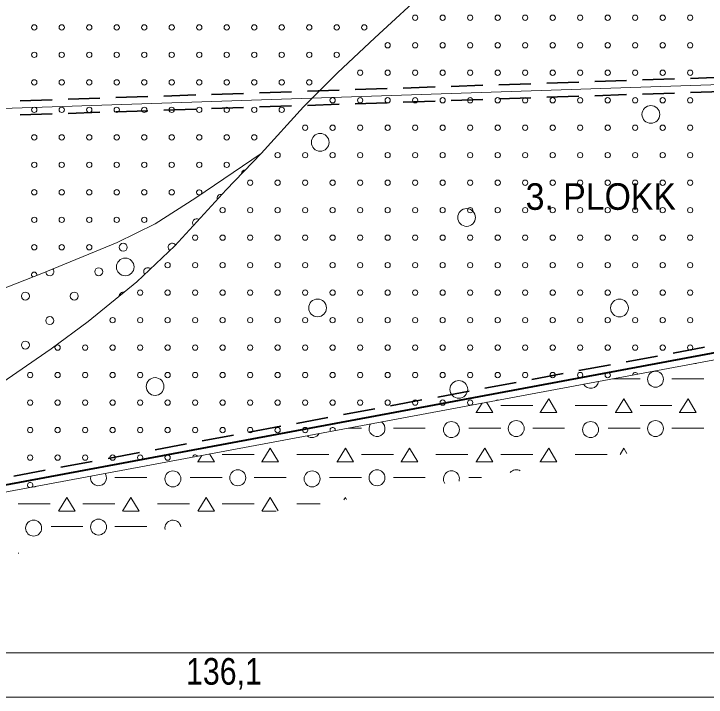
# Model space of a CAD drawing. Extents: x 640121 to 640955, y 6441885 to 6442246.
# Drawn here: x 640693.8 to 640771.8, y 6442062.2 to 6442139.2 of the extents above; entities that cross this region are included whole.
import ezdxf
from ezdxf.enums import TextEntityAlignment as Align

# ---------------------------------------------------------------- set-up
doc = ezdxf.new("R2010")
doc.units = 0
doc.header["$LTSCALE"] = 1.2
doc.linetypes.add('MEDIUM_DASHED', pattern=[4.5, 3, -1.5])
for name, color, linetype, lineweight in [('30', 7, 'Continuous', 13), ('31', 7, 'Continuous', 13), ('34', 7, 'Continuous', 25), ('35', 7, 'Continuous', 35), ('42', 7, 'Continuous', 13), ('43', 7, 'Continuous', 13), ('46', 7, 'Continuous', 13), ('47', 7, 'Continuous', 13)]:
    doc.layers.add(name, color=color, linetype=linetype, lineweight=lineweight)

msp = doc.modelspace()

# ---------------------------------------------------------------- linework, layer by layer
at = {"layer": '30'}
msp.add_line((640607.02, 6442062.16), (640933.07, 6442062.16), dxfattribs=at)
msp.add_lwpolyline([(640607.02, 6442062.16), (640607.02, 6442067.16), (640933.07, 6442067.16)], dxfattribs=at)
at = {"layer": '31'}
for points in [[(640768.87, 6442162.69), (640757.51, 6442156.14), (640750.7, 6442151.38), (640740.57, 6442142.18), (640734.45, 6442136.52), (640730.23, 6442132.58), (640726.39, 6442128.73), (640721.62, 6442123.48), (640717.7, 6442119.38), (640711.91, 6442113.06), (640707.64, 6442108.99), (640702.12, 6442104.54), (640697.95, 6442101.43), (640691.86, 6442097.28), (640685.68, 6442093.53), (640680.63, 6442090.4), (640672.14, 6442085.32), (640667.54, 6442082.46), (640661.43, 6442079.43)], [(640635.03, 6442075.9), (640649.8, 6442077.26), (640785.83, 6442102.65), (640874.62, 6442120.89), (640920.62, 6442127.04), (640933.07, 6442127.28)], [(640635.03, 6442096.66), (640649.21, 6442097.12), (640655.12, 6442097.54), (640659.54, 6442098.09), (640665.24, 6442099.34), (640676.43, 6442102.37), (640682.2, 6442104.09), (640686.61, 6442105.93), (640696.91, 6442109.95), (640705.39, 6442113.44), (640709.68, 6442115.54), (640714.26, 6442118.46), (640721.62, 6442123.48)]]:
    msp.add_lwpolyline(points, dxfattribs=at)
at = {"layer": '34', "lineweight": 13}
msp.add_lwpolyline([(640635.03, 6442126.63), (640785.8, 6442131.67), (640874.6, 6442135.86), (640933.07, 6442137.4)], dxfattribs=at)
at = {"layer": '35', "linetype": 'MEDIUM_DASHED'}
for points in [[(640651.29, 6442127.97), (640785.76, 6442132.47), (640872.99, 6442136.59)], [(640651.29, 6442126.37), (640785.83, 6442130.88), (640872.99, 6442134.99)], [(640651.29, 6442079.17), (640785.52, 6442104.22), (640872.99, 6442122.19)]]:
    msp.add_lwpolyline(points, dxfattribs=at)
at = {"layer": '35', "lineweight": 40}
msp.add_lwpolyline([(640650.49, 6442078.2), (640785.68, 6442103.44), (640873.79, 6442121.54)], dxfattribs=at)
at = {"layer": '42'}
for centre in [(640706.085, 6442112.901), (640703.328, 6442110.143), (640695.055, 6442107.385), (640700.57, 6442107.385), (640697.812, 6442104.627), (640695.055, 6442101.87)]:
    msp.add_circle(centre, 0.45, dxfattribs=at)
for centre, start, end in [((640719.874, 6442121.174), 94.15736, 178.41409), ((640717.116, 6442118.416), 77.19199, 197.78618), ((640714.359, 6442115.658), 54.33024, 220.64793), ((640711.601, 6442112.901), 32.58106, 235.71569), ((640697.812, 6442110.143), 180.35483, 44.38505), ((640708.843, 6442110.143), 43.24065, 224.0987), ((640706.085, 6442107.385), 76.22924, 181.52461)]:
    msp.add_arc(centre, 0.45, start, end, dxfattribs=at)
at = {"layer": '43'}
for centre in [(640738.994, 6442138.781), (640742.094, 6442138.781), (640745.194, 6442138.781), (640748.294, 6442138.781), (640751.394, 6442138.781), (640754.494, 6442138.781), (640757.594, 6442138.781), (640760.694, 6442138.781), (640763.794, 6442138.781), (640766.894, 6442138.781), (640769.994, 6442138.781), (640696.057, 6442137.695), (640699.157, 6442137.695), (640702.257, 6442137.695), (640705.357, 6442137.695), (640708.457, 6442137.695), (640711.557, 6442137.695), (640714.657, 6442137.695), (640717.757, 6442137.695), (640720.857, 6442137.695), (640723.957, 6442137.695), (640727.057, 6442137.695), (640730.157, 6442137.695), (640733.257, 6442137.695), (640735.894, 6442135.681), (640738.994, 6442135.681), (640742.094, 6442135.681), (640745.194, 6442135.681), (640748.294, 6442135.681), (640751.394, 6442135.681), (640754.494, 6442135.681), (640757.594, 6442135.681), (640760.694, 6442135.681), (640763.794, 6442135.681), (640766.894, 6442135.681), (640769.994, 6442135.681), (640696.057, 6442134.595), (640699.157, 6442134.595), (640702.257, 6442134.595), (640705.357, 6442134.595), (640708.457, 6442134.595), (640711.557, 6442134.595), (640714.657, 6442134.595), (640717.757, 6442134.595), (640720.857, 6442134.595), (640723.957, 6442134.595), (640727.057, 6442134.595), (640730.157, 6442134.595), (640732.794, 6442132.581), (640735.894, 6442132.581), (640738.994, 6442132.581), (640742.094, 6442132.581), (640745.194, 6442132.581), (640748.294, 6442132.581), (640751.394, 6442132.581), (640754.494, 6442132.581), (640757.594, 6442132.581), (640760.694, 6442132.581), (640763.794, 6442132.581), (640766.894, 6442132.581), (640769.994, 6442132.581), (640696.057, 6442131.495), (640699.157, 6442131.495), (640702.257, 6442131.495), (640705.357, 6442131.495), (640708.457, 6442131.495), (640711.557, 6442131.495), (640714.657, 6442131.495), (640717.757, 6442131.495), (640720.857, 6442131.495), (640723.957, 6442131.495), (640727.057, 6442131.495), (640729.694, 6442129.481), (640732.794, 6442129.481), (640735.894, 6442129.481), (640738.994, 6442129.481), (640742.094, 6442129.481), (640745.194, 6442129.481), (640748.294, 6442129.481), (640751.394, 6442129.481), (640754.494, 6442129.481), (640757.594, 6442129.481), (640760.694, 6442129.481), (640763.794, 6442129.481), (640766.894, 6442129.481), (640769.994, 6442129.481), (640696.057, 6442128.395), (640699.157, 6442128.395), (640702.257, 6442128.395), (640705.357, 6442128.395), (640708.457, 6442128.395), (640711.557, 6442128.395), (640714.657, 6442128.395), (640717.757, 6442128.395), (640720.857, 6442128.395), (640723.957, 6442128.395), (640726.594, 6442126.381), (640729.694, 6442126.381), (640732.794, 6442126.381), (640735.894, 6442126.381), (640738.994, 6442126.381), (640742.094, 6442126.381), (640745.194, 6442126.381), (640748.294, 6442126.381), (640751.394, 6442126.381), (640754.494, 6442126.381), (640757.594, 6442126.381), (640760.694, 6442126.381), (640763.794, 6442126.381), (640766.894, 6442126.381), (640769.994, 6442126.381), (640696.057, 6442125.295), (640699.157, 6442125.295), (640702.257, 6442125.295), (640705.357, 6442125.295), (640708.457, 6442125.295), (640711.557, 6442125.295), (640714.657, 6442125.295), (640717.757, 6442125.295), (640720.857, 6442125.295), (640723.494, 6442123.281), (640726.594, 6442123.281), (640729.694, 6442123.281), (640732.794, 6442123.281), (640735.894, 6442123.281), (640738.994, 6442123.281), (640742.094, 6442123.281), (640745.194, 6442123.281), (640748.294, 6442123.281), (640751.394, 6442123.281), (640754.494, 6442123.281), (640757.594, 6442123.281), (640760.694, 6442123.281), (640763.794, 6442123.281), (640766.894, 6442123.281), (640769.994, 6442123.281), (640696.057, 6442122.195), (640699.157, 6442122.195), (640702.257, 6442122.195), (640705.357, 6442122.195), (640708.457, 6442122.195), (640711.557, 6442122.195), (640714.657, 6442122.195), (640717.757, 6442122.195), (640720.394, 6442120.181), (640723.494, 6442120.181), (640726.594, 6442120.181), (640729.694, 6442120.181), (640732.794, 6442120.181), (640735.894, 6442120.181), (640738.994, 6442120.181), (640742.094, 6442120.181), (640745.194, 6442120.181), (640748.294, 6442120.181), (640751.394, 6442120.181), (640754.494, 6442120.181), (640757.594, 6442120.181), (640760.694, 6442120.181), (640763.794, 6442120.181), (640766.894, 6442120.181), (640769.994, 6442120.181), (640696.057, 6442119.095), (640699.157, 6442119.095), (640702.257, 6442119.095), (640705.357, 6442119.095), (640708.457, 6442119.095), (640711.557, 6442119.095), (640717.294, 6442117.081), (640720.394, 6442117.081), (640723.494, 6442117.081), (640726.594, 6442117.081), (640729.694, 6442117.081), (640732.794, 6442117.081), (640735.894, 6442117.081), (640738.994, 6442117.081), (640742.094, 6442117.081), (640745.194, 6442117.081), (640748.294, 6442117.081), (640751.394, 6442117.081), (640754.494, 6442117.081), (640757.594, 6442117.081), (640760.694, 6442117.081), (640763.794, 6442117.081), (640766.894, 6442117.081), (640769.994, 6442117.081), (640696.057, 6442115.995), (640699.157, 6442115.995), (640702.257, 6442115.995), (640705.357, 6442115.995), (640708.457, 6442115.995), (640714.194, 6442113.981), (640717.294, 6442113.981), (640720.394, 6442113.981), (640723.494, 6442113.981), (640726.594, 6442113.981), (640729.694, 6442113.981), (640732.794, 6442113.981), (640735.894, 6442113.981), (640738.994, 6442113.981), (640742.094, 6442113.981), (640745.194, 6442113.981), (640748.294, 6442113.981), (640751.394, 6442113.981), (640754.494, 6442113.981), (640757.594, 6442113.981), (640760.694, 6442113.981), (640763.794, 6442113.981), (640766.894, 6442113.981), (640769.994, 6442113.981), (640696.057, 6442112.895), (640699.157, 6442112.895), (640702.257, 6442112.895), (640711.094, 6442110.881), (640714.194, 6442110.881), (640717.294, 6442110.881), (640720.394, 6442110.881), (640723.494, 6442110.881), (640726.594, 6442110.881), (640729.694, 6442110.881), (640732.794, 6442110.881), (640735.894, 6442110.881), (640738.994, 6442110.881), (640742.094, 6442110.881), (640745.194, 6442110.881), (640748.294, 6442110.881), (640751.394, 6442110.881), (640754.494, 6442110.881), (640757.594, 6442110.881), (640760.694, 6442110.881), (640763.794, 6442110.881), (640766.894, 6442110.881), (640769.994, 6442110.881), (640707.994, 6442107.781), (640711.094, 6442107.781), (640714.194, 6442107.781), (640717.294, 6442107.781), (640720.394, 6442107.781), (640723.494, 6442107.781), (640726.594, 6442107.781), (640729.694, 6442107.781), (640732.794, 6442107.781), (640735.894, 6442107.781), (640738.994, 6442107.781), (640742.094, 6442107.781), (640745.194, 6442107.781), (640748.294, 6442107.781), (640751.394, 6442107.781), (640754.494, 6442107.781), (640757.594, 6442107.781), (640760.694, 6442107.781), (640763.794, 6442107.781), (640766.894, 6442107.781), (640769.994, 6442107.781), (640704.894, 6442104.681), (640707.994, 6442104.681), (640711.094, 6442104.681), (640714.194, 6442104.681), (640717.294, 6442104.681), (640720.394, 6442104.681), (640723.494, 6442104.681), (640726.594, 6442104.681), (640729.694, 6442104.681), (640732.794, 6442104.681), (640735.894, 6442104.681), (640738.994, 6442104.681), (640742.094, 6442104.681), (640745.194, 6442104.681), (640748.294, 6442104.681), (640751.394, 6442104.681), (640754.494, 6442104.681), (640757.594, 6442104.681), (640760.694, 6442104.681), (640763.794, 6442104.681), (640766.894, 6442104.681), (640769.994, 6442104.681), (640698.694, 6442101.581), (640701.794, 6442101.581), (640704.894, 6442101.581), (640707.994, 6442101.581), (640711.094, 6442101.581), (640714.194, 6442101.581), (640717.294, 6442101.581), (640720.394, 6442101.581), (640723.494, 6442101.581), (640726.594, 6442101.581), (640729.694, 6442101.581), (640732.794, 6442101.581), (640735.894, 6442101.581), (640738.994, 6442101.581), (640742.094, 6442101.581), (640745.194, 6442101.581), (640748.294, 6442101.581), (640751.394, 6442101.581), (640754.494, 6442101.581), (640757.594, 6442101.581), (640760.694, 6442101.581), (640763.794, 6442101.581), (640766.894, 6442101.581), (640769.994, 6442101.581), (640695.594, 6442098.481), (640698.694, 6442098.481), (640701.794, 6442098.481), (640704.894, 6442098.481), (640707.994, 6442098.481), (640711.094, 6442098.481), (640714.194, 6442098.481), (640717.294, 6442098.481), (640720.394, 6442098.481), (640723.494, 6442098.481), (640726.594, 6442098.481), (640729.694, 6442098.481), (640732.794, 6442098.481), (640735.894, 6442098.481), (640738.994, 6442098.481), (640742.094, 6442098.481), (640745.194, 6442098.481), (640748.294, 6442098.481), (640751.394, 6442098.481), (640754.494, 6442098.481), (640757.594, 6442098.481), (640760.694, 6442098.481), (640695.594, 6442095.381), (640698.694, 6442095.381), (640701.794, 6442095.381), (640704.894, 6442095.381), (640707.994, 6442095.381), (640711.094, 6442095.381), (640714.194, 6442095.381), (640717.294, 6442095.381), (640720.394, 6442095.381), (640723.494, 6442095.381), (640726.594, 6442095.381), (640729.694, 6442095.381), (640732.794, 6442095.381), (640735.894, 6442095.381), (640738.994, 6442095.381), (640742.094, 6442095.381), (640745.194, 6442095.381), (640695.594, 6442092.281), (640698.694, 6442092.281), (640701.794, 6442092.281), (640704.894, 6442092.281), (640707.994, 6442092.281), (640711.094, 6442092.281), (640714.194, 6442092.281), (640717.294, 6442092.281), (640720.394, 6442092.281), (640723.494, 6442092.281), (640726.594, 6442092.281), (640695.594, 6442089.181), (640698.694, 6442089.181), (640701.794, 6442089.181), (640704.894, 6442089.181), (640707.994, 6442089.181), (640711.094, 6442089.181)]:
    msp.add_circle(centre, 0.3, dxfattribs=at)
for centre, start, end in [((640714.657, 6442119.095), 313.00928, 295.56355), ((640696.057, 6442109.795), 348.62306, 234.01748), ((640763.794, 6442098.481), 21.77458, 179.3727), ((640748.294, 6442095.381), 71.18792, 129.95936), ((640729.694, 6442092.281), 350.22478, 210.92251), ((640714.194, 6442089.181), 29.80298, 171.34429), ((640695.594, 6442086.081), 307.73539, 253.41188)]:
    msp.add_arc(centre, 0.3, start, end, dxfattribs=at)
at = {"layer": '46'}
for p, q in [((640764.34, 6442098.06), (640761.23, 6442098.06)), ((640771.53, 6442098.06), (640767.93, 6442098.06)), ((640752.24, 6442095.06), (640748.64, 6442095.06)), ((640760.64, 6442095.07), (640757.04, 6442095.07)), ((640767.94, 6442095.06), (640764.34, 6442095.06)), ((640732.94, 6442092.51), (640731.47, 6442092.51)), ((640740.14, 6442092.5), (640736.54, 6442092.5)), ((640748.64, 6442092.51), (640745.04, 6442092.51)), ((640755.84, 6442092.5), (640752.24, 6442092.5)), ((640764.34, 6442092.51), (640760.74, 6442092.51)), ((640771.53, 6442092.5), (640767.93, 6442092.5)), ((640720.85, 6442089.51), (640717.25, 6442089.51)), ((640729.25, 6442089.51), (640725.65, 6442089.51)), ((640736.54, 6442089.51), (640732.94, 6442089.51)), ((640744.94, 6442089.51), (640741.34, 6442089.51)), ((640752.24, 6442089.51), (640748.64, 6442089.51)), ((640760.64, 6442089.51), (640757.04, 6442089.51)), ((640708.75, 6442086.95), (640705.15, 6442086.95)), ((640717.25, 6442086.95), (640713.65, 6442086.95)), ((640724.45, 6442086.95), (640720.85, 6442086.95)), ((640732.94, 6442086.95), (640729.34, 6442086.95)), ((640740.14, 6442086.95), (640736.54, 6442086.95)), ((640746.46, 6442086.95), (640745.04, 6442086.95)), ((640697.86, 6442083.96), (640694.26, 6442083.96)), ((640705.15, 6442083.95), (640701.55, 6442083.95)), ((640713.55, 6442083.96), (640709.95, 6442083.96)), ((640720.85, 6442083.95), (640717.25, 6442083.95)), ((640728.27, 6442083.96), (640725.65, 6442083.96)), ((640723.31, 6442083.14), (640721.79, 6442083.15)), ((640701.55, 6442081.4), (640697.95, 6442081.4)), ((640708.75, 6442081.39), (640705.15, 6442081.39)), ((640694.32, 6442078.4), (640694.26, 6442078.4))]:
    msp.add_line(p, q, dxfattribs=at)
for points in [[(640770.66, 6442099.82), (640770.68, 6442099.8), (640770.55, 6442099.8)], [(640745.88, 6442094.23), (640745.88, 6442094.26), (640746.54, 6442095.32)], [(640747.05, 6442095.42), (640747.76, 6442094.25), (640745.96, 6442094.26)], [(640753.1, 6442094.23), (640753.1, 6442094.26), (640754.05, 6442095.79), (640754.98, 6442094.25), (640753.18, 6442094.26)], [(640761.57, 6442094.23), (640761.58, 6442094.26), (640762.52, 6442095.79), (640763.45, 6442094.25), (640761.65, 6442094.26)], [(640768.8, 6442094.23), (640768.8, 6442094.26), (640769.75, 6442095.79), (640770.68, 6442094.25), (640768.88, 6442094.26)], [(640721.71, 6442088.68), (640721.71, 6442088.7), (640722.66, 6442090.23), (640723.59, 6442088.69), (640721.79, 6442088.7)], [(640730.18, 6442088.68), (640730.19, 6442088.7), (640731.13, 6442090.23), (640732.06, 6442088.69), (640730.26, 6442088.7)], [(640737.4, 6442088.68), (640737.41, 6442088.7), (640738.36, 6442090.23), (640739.29, 6442088.69), (640737.49, 6442088.7)], [(640745.88, 6442088.68), (640745.88, 6442088.7), (640746.83, 6442090.23), (640747.76, 6442088.69), (640745.96, 6442088.7)], [(640753.1, 6442088.68), (640753.1, 6442088.7), (640754.05, 6442090.23), (640754.98, 6442088.69), (640753.18, 6442088.7)], [(640762.09, 6442089.52), (640762.52, 6442090.23), (640762.87, 6442089.65)], [(640714.49, 6442088.68), (640714.49, 6442088.7), (640714.94, 6442089.42)], [(640715.83, 6442089.59), (640716.37, 6442088.69), (640714.57, 6442088.7)], [(640698.79, 6442083.12), (640698.8, 6442083.15), (640699.74, 6442084.68), (640700.67, 6442083.14), (640698.87, 6442083.15)], [(640706.01, 6442083.12), (640706.02, 6442083.15), (640706.96, 6442084.68), (640707.9, 6442083.14), (640706.1, 6442083.15)], [(640714.49, 6442083.12), (640714.49, 6442083.15), (640715.44, 6442084.68), (640716.37, 6442083.14), (640714.57, 6442083.15)], [(640721.71, 6442083.12), (640721.71, 6442083.15), (640722.66, 6442084.68), (640723.56, 6442083.18)], [(640730.96, 6442084.4), (640731.13, 6442084.68), (640731.27, 6442084.45)]]:
    msp.add_lwpolyline(points, dxfattribs=at)
for centre in [(640766.083, 6442098.01), (640743.075, 6442092.333), (640750.388, 6442092.455), (640758.77, 6442092.333), (640766.083, 6442092.455), (640711.685, 6442086.779), (640718.998, 6442086.901), (640727.38, 6442086.779), (640734.693, 6442086.901), (640695.99, 6442081.224), (640703.303, 6442081.346)]:
    msp.add_circle(centre, 0.9, dxfattribs=at)
for centre, start, end in [((640758.77, 6442097.887), 208.70503, 352.44225), ((640734.693, 6442092.455), 145.08968, 56.0576), ((640727.38, 6442092.333), 230.70614, 330.44114), ((640703.303, 6442086.901), 168.25891, 32.88836), ((640743.075, 6442086.779), 344.43831, 214.26238), ((640750.388, 6442086.901), 59.25885, 139.44183), ((640695.99, 6442086.779), 268.51046, 292.63682), ((640711.685, 6442081.224), 9.444, 189.25668)]:
    msp.add_arc(centre, 0.9, start, end, dxfattribs=at)
at = {"layer": '47'}
for centre in [(640765.56, 6442127.878), (640728.291, 6442124.732), (640744.793, 6442116.256), (640706.319, 6442110.676), (640727.997, 6442106.062), (640762.025, 6442106.049), (640709.676, 6442097.194), (640743.912, 6442096.872)]:
    msp.add_circle(centre, 1, dxfattribs=at)

# ---------------------------------------------------------------- texts
at = {"layer": '30', "width": 0.85}
msp.add_text('136,1', height=3, dxfattribs=at).set_placement((640717.44, 6442063.57), align=Align.CENTER)
at = {"layer": '35', "width": 0.95}
msp.add_text('3. PLOKK', height=3, dxfattribs=at).set_placement((640759.92, 6442117.12), align=Align.CENTER)

doc.saveas('drawing.dxf')
